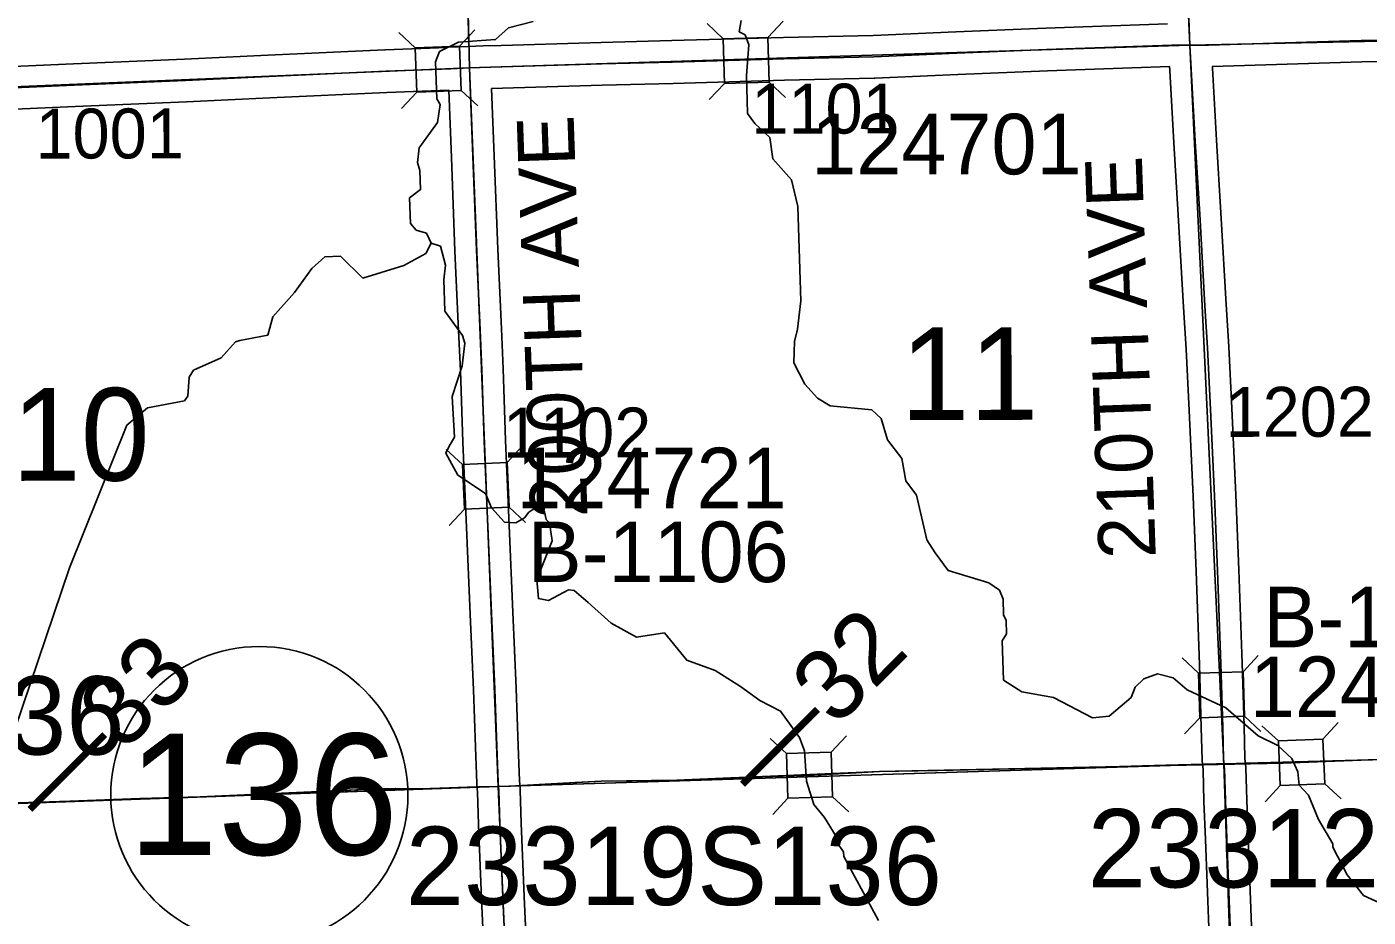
# Model space of a CAD drawing. Extents: x 128.7 to 185.5, y -21.4 to 12.6.
# Drawn here: x 143.177 to 145.06, y 2.425 to 3.674 of the extents above; entities that cross this region are included whole.
import ezdxf

# ---------------------------------------------------------------- set-up
doc = ezdxf.new("R2010")
doc.units = 0
for name, color, linetype in [('tdCoHydroRiver', 7, 'Continuous'), ('tdCoPriCL', 7, 'Continuous'), ('tdCoPrimary', 7, 'Continuous'), ('tdCoPriNonDiv', 7, 'Continuous'), ('tdCoPriNonDivCL', 7, 'Continuous'), ('tdCoSecRdNmbr', 7, 'Continuous'), ('tdCoSecRdTxt', 7, 'Continuous'), ('tdCoSecRteBand', 7, 'Continuous'), ('tdCoSecRteCL', 7, 'Continuous'), ('tdCoSectLine', 7, 'Continuous'), ('tdCoSectLinePart', 7, 'Continuous'), ('tdCoSectNmbr', 7, 'Continuous'), ('tdCoShieldStRte', 7, 'Continuous'), ('tdCoStrucNonDivPri', 7, 'Continuous'), ('tdCoStrucPriMaintName', 7, 'Continuous'), ('tdCoStrucSec', 7, 'Continuous'), ('tdCoStrucSecCoName', 7, 'Continuous'), ('tdCoStrucSecFHWANum', 7, 'Continuous'), ('tdCoSurfGravel', 7, 'Continuous'), ('tdStHwyPriRefPost1', 7, 'Continuous')]:
    doc.layers.add(name, color=color, linetype=linetype)

msp = doc.modelspace()

# ---------------------------------------------------------------- linework, layer by layer
at = {"layer": 'tdCoHydroRiver'}
for points in [[(143.1491, 2.6552), (143.2369, 2.9154), (143.3173, 3.1154), (143.3464, 3.14), (143.3982, 3.1496), (143.4028, 3.156), (143.405, 3.183), (143.411, 3.1926), (143.45, 3.2097), (143.4697, 3.2324), (143.476, 3.2342), (143.5152, 3.2418), (143.5223, 3.2673), (143.5527, 3.3014), (143.5769, 3.3354), (143.5953, 3.3518), (143.6174, 3.3525), (143.6484, 3.3219), (143.7062, 3.3396), (143.7372, 3.3564), (143.7447, 3.3708), (143.7379, 3.3848), (143.7235, 3.3891), (143.7153, 3.3983), (143.7142, 3.4346), (143.7296, 3.4461), (143.7287, 3.4729), (143.7252, 3.4839), (143.7277, 3.5045), (143.7534, 3.54), (143.7573, 3.5654), (143.7523, 3.5732), (143.7506, 3.6252), (143.7564, 3.6396), (143.7828, 3.6531), (143.8348, 3.6564), (143.8532, 3.6728), (143.8877, 3.6818)], [(145.0917, 2.4376), (145.0532, 2.4553), (145.0302, 2.4845), (145.01, 2.5233), (145.0098, 2.528), (144.9898, 2.5621), (144.976, 2.5964), (144.9629, 2.6102), (144.9607, 2.6291), (144.9522, 2.6477), (144.9327, 2.666), (144.9054, 2.6793), (144.8599, 2.7189), (144.8054, 2.744), (144.7859, 2.7607), (144.7637, 2.7663), (144.7449, 2.7594), (144.7327, 2.7479), (144.7268, 2.7335), (144.6961, 2.7073), (144.6725, 2.7049), (144.6179, 2.7331), (144.5735, 2.7411), (144.5477, 2.7577), (144.5459, 2.8129), (144.5519, 2.8225), (144.5513, 2.8414), (144.5478, 2.8492), (144.5471, 2.8713), (144.542, 2.8838), (144.5274, 2.8943), (144.47, 2.9114), (144.4519, 2.9361), (144.4402, 2.9547), (144.4255, 3.0173), (144.4107, 3.0374), (144.4049, 3.0687), (144.3851, 3.0949), (144.3763, 3.1246), (144.3632, 3.1368), (144.3046, 3.1428), (144.2869, 3.1533), (144.2689, 3.1732), (144.2537, 3.2027), (144.2543, 3.2328), (144.2585, 3.2503), (144.2635, 3.2899), (144.2592, 3.4224), (144.2501, 3.4599), (144.2239, 3.4891), (144.2198, 3.5189), (144.1986, 3.5388), (144.1887, 3.5527), (144.1869, 3.6063), (144.1903, 3.649), (144.1851, 3.6631), (144.177, 3.6675), (144.1797, 3.6834)], [(144.3724, 2.4204), (144.3236, 2.5104), (144.3234, 2.5167), (144.3168, 2.526), (144.3166, 2.5323), (144.2966, 2.5648), (144.2818, 2.5832), (144.2713, 2.616), (144.2683, 2.6586), (144.2614, 2.6773), (144.2349, 2.7143), (144.206, 2.7292), (144.1785, 2.7488), (144.1431, 2.7713), (144.1031, 2.7858), (144.0719, 2.8242), (144.0326, 2.8182), (143.9972, 2.8376), (143.9647, 2.8665), (143.9452, 2.8833), (143.9373, 2.8846), (143.9094, 2.8695), (143.8951, 2.8721), (143.8926, 2.8989), (143.9145, 2.9533), (143.9106, 2.9784), (143.9057, 2.983), (143.9038, 2.994), (143.894, 3.0016), (143.8817, 2.9933), (143.8756, 2.9852), (143.8632, 2.9785), (143.8474, 2.9795), (143.8294, 2.9995), (143.8208, 3.0197), (143.7821, 3.0453), (143.7653, 3.0763), (143.7697, 3.0859), (143.7772, 3.0988), (143.7738, 3.1555), (143.7882, 3.1986), (143.7919, 3.2303), (143.7883, 3.2412), (143.7636, 3.2752), (143.7621, 3.3193), (143.7646, 3.3399), (143.7574, 3.3665), (143.7447, 3.3708)]]:
    msp.add_lwpolyline(points, dxfattribs=at)
at = {"layer": 'tdCoPriCL'}
msp.add_lwpolyline([(145.0862, 2.6468), (144.9685, 2.6425), (144.966, 2.6424), (144.9637, 2.6423), (144.9397, 2.6413), (144.8569, 2.6403), (144.8465, 2.6401), (144.6941, 2.6359), (144.4546, 2.6307), (144.3735, 2.6293), (144.2914, 2.6248), (144.2816, 2.6245), (144.2758, 2.6243), (144.2695, 2.6241), (144.0894, 2.6174), (143.9829, 2.6159), (143.9464, 2.6142), (143.8963, 2.6112), (143.8556, 2.6088), (143.8387, 2.6084), (143.8078, 2.6078), (143.77, 2.6066), (143.7298, 2.6051), (143.6608, 2.6046), (143.5239, 2.5987), (143.4203, 2.594), (143.2374, 2.5878), (143.1327, 2.5842)], dxfattribs=at)
at = {"layer": 'tdCoPrimary'}
for points in [[(145.9816, 2.6708), (145.9299, 2.6694), (145.8471, 2.667), (145.7386, 2.6635), (145.7006, 2.662), (145.62, 2.6606), (145.5238, 2.6584), (145.4444, 2.6564), (145.3588, 2.6547), (145.3258, 2.6534), (145.2459, 2.6505), (145.1443, 2.6485), (145.0866, 2.6468), (145.0062, 2.644), (144.9875, 2.6433)], [(145.9816, 2.6708), (145.9299, 2.6694), (145.8471, 2.667), (145.7386, 2.6635), (145.7006, 2.662), (145.62, 2.6606), (145.5238, 2.6584), (145.4444, 2.6564), (145.3588, 2.6547), (145.3258, 2.6534), (145.2459, 2.6505), (145.1443, 2.6485), (145.0866, 2.6468), (145.0062, 2.644), (144.9875, 2.6433)], [(145.0866, 2.6468), (145.0062, 2.644), (144.9875, 2.6433), (144.9689, 2.6425), (144.9631, 2.6423), (144.9575, 2.6421), (144.9401, 2.6413), (144.8843, 2.6408), (144.8572, 2.6403), (144.8469, 2.6401), (144.7758, 2.6384), (144.6944, 2.6359), (144.5628, 2.6334), (144.455, 2.6307), (144.3739, 2.6293), (144.2978, 2.6251), (144.2917, 2.6248), (144.282, 2.6245), (144.2699, 2.6241), (144.2678, 2.624), (144.1652, 2.6206), (144.0898, 2.6174), (144.0266, 2.6164), (143.9832, 2.6159), (143.9467, 2.6142), (143.8967, 2.6112), (143.856, 2.6088), (143.839, 2.6084), (143.8081, 2.6078), (143.7704, 2.6066), (143.7302, 2.6051), (143.695, 2.6056), (143.6612, 2.6046), (143.6128, 2.6024), (143.5243, 2.5987), (143.4207, 2.594), (143.3359, 2.5918), (143.2377, 2.5878), (143.1655, 2.5854)], [(144.9575, 2.6421), (144.9401, 2.6413), (144.8843, 2.6408), (144.8572, 2.6403), (144.8469, 2.6401), (144.7758, 2.6384), (144.6944, 2.6359), (144.5628, 2.6334), (144.455, 2.6307), (144.3739, 2.6293), (144.2978, 2.6251)], [(144.9575, 2.6421), (144.9401, 2.6413), (144.8843, 2.6408), (144.8572, 2.6403), (144.8469, 2.6401), (144.7758, 2.6384), (144.6944, 2.6359), (144.5628, 2.6334), (144.455, 2.6307), (144.3739, 2.6293), (144.2978, 2.6251)], [(144.9875, 2.6433), (144.9689, 2.6425), (144.9631, 2.6423), (144.9575, 2.6421)], [(144.9875, 2.6433), (144.9689, 2.6425), (144.9631, 2.6423), (144.9575, 2.6421)], [(144.2678, 2.624), (144.1652, 2.6206), (144.0898, 2.6174), (144.0266, 2.6164), (143.9832, 2.6159), (143.9467, 2.6142), (143.8967, 2.6112), (143.856, 2.6088), (143.839, 2.6084), (143.8081, 2.6078), (143.7704, 2.6066), (143.7302, 2.6051), (143.695, 2.6056), (143.6612, 2.6046), (143.6128, 2.6024), (143.5243, 2.5987), (143.4207, 2.594), (143.3359, 2.5918), (143.2377, 2.5878), (143.1655, 2.5854), (143.1536, 2.5849)], [(144.2678, 2.624), (144.1652, 2.6206), (144.0898, 2.6174), (144.0266, 2.6164), (143.9832, 2.6159), (143.9467, 2.6142), (143.8967, 2.6112), (143.856, 2.6088), (143.839, 2.6084), (143.8081, 2.6078), (143.7704, 2.6066), (143.7302, 2.6051), (143.695, 2.6056), (143.6612, 2.6046), (143.6128, 2.6024), (143.5243, 2.5987), (143.4207, 2.594), (143.3359, 2.5918), (143.2377, 2.5878), (143.1655, 2.5854), (143.1536, 2.5849)], [(144.2978, 2.6251), (144.2917, 2.6248), (144.282, 2.6245), (144.2699, 2.6241), (144.2678, 2.624)], [(144.2978, 2.6251), (144.2917, 2.6248), (144.282, 2.6245), (144.2699, 2.6241), (144.2678, 2.624)]]:
    msp.add_lwpolyline(points, dxfattribs=at)
at = {"layer": 'tdCoPriNonDiv'}
msp.add_lwpolyline([(145.0862, 2.6468), (144.9397, 2.6413), (144.3735, 2.6293), (144.0894, 2.6174), (143.9829, 2.6159), (143.8556, 2.6088), (143.7298, 2.6051), (143.6608, 2.6046), (143.4203, 2.594), (142.9725, 2.5784)], dxfattribs=at)
at = {"layer": 'tdCoPriNonDivCL'}
msp.add_lwpolyline([(145.0862, 2.6468), (145.0058, 2.644), (144.9685, 2.6425), (144.9627, 2.6423), (144.9397, 2.6413), (144.884, 2.6408), (144.8569, 2.6403), (144.8465, 2.6401), (144.7755, 2.6384), (144.6941, 2.6359), (144.5624, 2.6334), (144.4546, 2.6307), (144.3735, 2.6293), (144.2914, 2.6248), (144.2816, 2.6245), (144.2696, 2.6241), (144.1649, 2.6206), (144.0894, 2.6174), (144.0263, 2.6164), (143.9829, 2.6159), (143.9464, 2.6142), (143.8963, 2.6112), (143.8556, 2.6088), (143.8387, 2.6084), (143.8078, 2.6078), (143.77, 2.6066), (143.7298, 2.6051), (143.6946, 2.6056), (143.6608, 2.6046), (143.6125, 2.6024), (143.5239, 2.5987), (143.4203, 2.594), (143.3355, 2.5918), (143.2374, 2.5878), (143.1651, 2.5854)], dxfattribs=at)
msp.add_lwpolyline([(145.0862, 2.6468), (145.0058, 2.644), (144.9685, 2.6425), (144.9627, 2.6423), (144.9397, 2.6413), (144.884, 2.6408), (144.8569, 2.6403), (144.8465, 2.6401), (144.7755, 2.6384), (144.6941, 2.6359), (144.5624, 2.6334), (144.4546, 2.6307), (144.3735, 2.6293), (144.2914, 2.6248), (144.2816, 2.6245), (144.2696, 2.6241), (144.1649, 2.6206), (144.0894, 2.6174), (144.0263, 2.6164), (143.9829, 2.6159), (143.9464, 2.6142), (143.8963, 2.6112), (143.8556, 2.6088), (143.8387, 2.6084), (143.8078, 2.6078), (143.77, 2.6066), (143.7298, 2.6051), (143.6946, 2.6056), (143.6608, 2.6046), (143.6125, 2.6024), (143.5239, 2.5987), (143.4203, 2.594), (143.3355, 2.5918), (143.2374, 2.5878), (143.1651, 2.5854)], dxfattribs=at)
at = {"layer": 'tdCoSecRteBand'}
for points in [[(143.0201, 3.6126), (143.2424, 3.6224), (143.2424, 3.6224), (143.2425, 3.6224), (143.3983, 3.6291), (143.5153, 3.6345), (143.6796, 3.6421), (143.6797, 3.6422), (143.6798, 3.6422), (143.7676, 3.6455), (143.7676, 3.6459), (143.7974, 3.6467), (143.8272, 3.648), (143.8272, 3.6478), (143.9829, 3.6523), (143.983, 3.6523), (143.983, 3.6523), (144.0824, 3.655), (144.2389, 3.6594), (144.239, 3.6594), (144.2391, 3.6594), (144.3648, 3.6621), (144.4809, 3.6673), (144.4809, 3.6673), (144.481, 3.6673), (144.607, 3.6725), (144.6071, 3.6725), (144.6072, 3.6725), (144.7781, 3.6785)], [(144.836, 2.4104), (144.8313, 2.5342), (144.8291, 2.5876), (144.8291, 2.5878), (144.8291, 2.588), (144.8279, 2.6314), (144.8274, 2.6375), (144.8268, 2.6438), (144.8267, 2.6448), (144.8267, 2.6457), (144.8254, 2.6911), (144.8227, 2.7795), (144.818, 2.9101), (144.8138, 3.0153), (144.8084, 3.1362), (144.804, 3.2222), (144.8003, 3.281), (144.8003, 3.2811), (144.8003, 3.2812), (144.7931, 3.4099), (144.787, 3.5116), (144.787, 3.5117), (144.787, 3.5117), (144.7811, 3.6133), (144.781, 3.6135), (144.781, 3.6137), (144.7808, 3.6185), (144.6094, 3.6125), (144.4835, 3.6074), (144.3671, 3.6022), (144.3668, 3.6022), (144.3664, 3.6022), (144.2405, 3.5995), (144.084, 3.595), (144.084, 3.595), (144.084, 3.595), (143.9846, 3.5923), (143.8294, 3.5878), (143.833, 3.4935), (143.8379, 3.3622), (143.8431, 3.2506), (143.8431, 3.2506), (143.8431, 3.2505), (143.8455, 3.1946), (143.8455, 3.1944), (143.8455, 3.1943), (143.849, 3.094), (143.8539, 2.9745), (143.8593, 2.853), (143.8593, 2.853), (143.8593, 2.853), (143.864, 2.7465), (143.864, 2.7463), (143.864, 2.7461), (143.8667, 2.6656), (143.8684, 2.6163), (143.8689, 2.6116), (143.8695, 2.6058), (143.8696, 2.6046), (143.8696, 2.6034), (143.8709, 2.5571), (143.8751, 2.454), (143.8818, 2.309)], [(145.1949, 3.6276), (145.0506, 3.6251), (144.8409, 3.6188), (144.841, 3.6166), (144.8469, 3.5152), (144.853, 3.4134), (144.853, 3.4133), (144.853, 3.4133), (144.8602, 3.2846), (144.8639, 3.2258), (144.8639, 3.2256), (144.8639, 3.2255), (144.8683, 3.1392), (144.8683, 3.1391), (144.8683, 3.139), (144.8738, 3.0179), (144.8738, 3.0178), (144.8738, 3.0177), (144.878, 2.9124), (144.878, 2.9124), (144.878, 2.9123), (144.8827, 2.7816), (144.8827, 2.7815), (144.8827, 2.7815), (144.8854, 2.6929), (144.8854, 2.6928), (144.8854, 2.6927), (144.8866, 2.6483), (144.8871, 2.6431), (144.8878, 2.636), (144.8878, 2.635), (144.8879, 2.6341), (144.8891, 2.5899), (144.8913, 2.5366), (144.8913, 2.5366), (144.8913, 2.5365), (144.896, 2.4125)], [(143.8218, 2.3064), (143.8152, 2.4513), (143.8152, 2.4514), (143.8152, 2.4514), (143.8109, 2.5548), (143.8109, 2.555), (143.8109, 2.5553), (143.8097, 2.6007), (143.8092, 2.6053), (143.8086, 2.6111), (143.8085, 2.6121), (143.8084, 2.6132), (143.8067, 2.6635), (143.8067, 2.6635), (143.8067, 2.6636), (143.8041, 2.744), (143.7994, 2.8504), (143.794, 2.9719), (143.794, 2.972), (143.794, 2.972), (143.789, 3.0916), (143.789, 3.0917), (143.789, 3.0918), (143.7856, 3.1921), (143.7831, 3.2479), (143.7779, 3.3595), (143.7779, 3.3597), (143.7779, 3.3598), (143.773, 3.4912), (143.7695, 3.5855), (143.6822, 3.5822), (143.5181, 3.5746), (143.5181, 3.5746), (143.5181, 3.5746), (143.401, 3.5691), (143.4009, 3.5691), (143.4009, 3.5691), (143.245, 3.5625), (143.0226, 3.5526)]]:
    msp.add_lwpolyline(points, dxfattribs=at)
at = {"layer": 'tdCoSecRteCL'}
for points in [[(144.8095, 3.6487), (144.8066, 3.7115), (144.8026, 3.8343), (144.7999, 3.9194), (144.7957, 4.0254), (144.7903, 4.179), (144.7863, 4.2952), (144.7804, 4.4224), (144.7772, 4.5292), (144.7722, 4.6433)], [(144.8095, 3.6487), (144.8353, 3.6487), (145.0499, 3.6551), (145.1944, 3.6576), (145.3357, 3.6613), (145.5438, 3.6645), (145.7239, 3.6681), (145.8012, 3.669), (145.813, 3.6695), (145.8188, 3.6698), (145.8323, 3.6699)], [(143.7985, 3.6168), (143.8124, 3.6174), (143.9838, 3.6223), (144.0832, 3.625), (144.2398, 3.6294), (144.3658, 3.6322), (144.4822, 3.6373), (144.6082, 3.6425), (144.784, 3.6487), (144.8095, 3.6487)], [(144.8911, 1.6347), (144.8902, 1.6674), (144.8855, 1.781), (144.8818, 1.8935), (144.8773, 2.0173), (144.8724, 2.1426), (144.8697, 2.2656), (144.866, 2.4114), (144.8613, 2.5354), (144.8591, 2.5888), (144.8579, 2.6332), (144.8572, 2.6403), (144.8567, 2.6465), (144.8554, 2.6919), (144.8527, 2.7805), (144.848, 2.9112), (144.8438, 3.0165), (144.8384, 3.1376), (144.8339, 3.2239), (144.8302, 3.2829), (144.8231, 3.4116), (144.8169, 3.5135), (144.811, 3.6151), (144.8095, 3.6487)], [(142.3134, 3.5639), (142.3646, 3.5651), (142.5735, 3.5688), (142.7288, 3.5727), (142.8509, 3.5769), (143.0213, 3.5826), (143.2437, 3.5925), (143.3996, 3.5991), (143.5167, 3.6045), (143.681, 3.6122), (143.7722, 3.6156), (143.7985, 3.6168)], [(143.8818, 1.6026), (143.8784, 1.6899), (143.8733, 1.814), (143.8686, 1.9163), (143.8624, 2.0655), (143.8572, 2.176), (143.8518, 2.3077), (143.8451, 2.4527), (143.8409, 2.556), (143.8396, 2.6027), (143.839, 2.6084), (143.8384, 2.6142), (143.8367, 2.6646), (143.834, 2.7451), (143.8294, 2.8517), (143.8239, 2.9733), (143.819, 3.0929), (143.8156, 3.1932), (143.8131, 3.2492), (143.8079, 3.3609), (143.803, 3.4924), (143.7993, 3.5908), (143.7985, 3.6168)]]:
    msp.add_lwpolyline(points, dxfattribs=at)
at = {"layer": 'tdCoSectLine'}
for points in [[(144.7719, 4.6433), (144.8091, 3.6487)], [(143.7742, 4.6139), (143.7981, 3.6168)], [(144.8091, 3.6487), (145.8126, 3.6695)], [(143.7981, 3.6168), (144.8091, 3.6487)], [(144.8091, 3.6487), (144.8569, 2.6403)], [(142.7981, 3.5751), (143.7981, 3.6168)], [(143.7981, 3.6168), (143.8387, 2.6084)], [(144.8569, 2.6403), (145.8481, 2.667)], [(143.8387, 2.6084), (144.8569, 2.6403)], [(144.8569, 2.6403), (144.8907, 1.6347)], [(142.8347, 2.5731), (143.8387, 2.6084)], [(143.8387, 2.6084), (143.8814, 1.6026)]]:
    msp.add_lwpolyline(points, dxfattribs=at)
at = {"layer": 'tdCoSectLinePart'}
for points in [[(143.7748, 4.5871), (143.7974, 3.6467)], [(144.8872, 2.6411), (145.8481, 2.667)], [(143.8688, 2.6094), (144.8266, 2.6394)], [(142.9002, 2.5754), (143.8083, 2.6074)]]:
    msp.add_lwpolyline(points, dxfattribs=at)
at = {"layer": 'tdCoShieldStRte'}
msp.add_circle((143.5033, 2.5964), 0.2085, dxfattribs=at)
at = {"layer": 'tdCoStrucNonDivPri'}
for p, q in [((144.9336, 2.6724), (144.9105, 2.6936)), ((144.9961, 2.675), (145.0173, 2.698)), ((144.2432, 2.6545), (144.2204, 2.6759)), ((144.3058, 2.6566), (144.3272, 2.6795)), ((144.9361, 2.6099), (144.9149, 2.5868)), ((144.9987, 2.6124), (145.0217, 2.5912)), ((144.2453, 2.592), (144.2239, 2.5691)), ((144.3079, 2.594), (144.3307, 2.5727))]:
    msp.add_line(p, q, dxfattribs=at)
for points in [[(144.9987, 2.6124), (144.9361, 2.6099), (144.9336, 2.6724), (144.9961, 2.675)], [(144.3079, 2.594), (144.2453, 2.592), (144.2432, 2.6545), (144.3058, 2.6566)]]:
    msp.add_lwpolyline(points, close=True, dxfattribs=at)
at = {"layer": 'tdCoStrucSec'}
for p, q in [((144.1545, 3.6576), (144.1317, 3.6791)), ((144.2171, 3.6595), (144.2386, 3.6822)), ((143.7219, 3.6451), (143.6989, 3.6663)), ((143.7845, 3.6474), (143.8057, 3.6704)), ((144.2189, 3.5969), (144.2417, 3.5754)), ((143.7243, 3.5825), (143.703, 3.5596)), ((143.7868, 3.5849), (143.8098, 3.5636)), ((144.1563, 3.5951), (144.1348, 3.5723)), ((143.7886, 3.0603), (143.7656, 3.0815)), ((143.8512, 3.0629), (143.8724, 3.0859)), ((143.7912, 2.9978), (143.77, 2.9747)), ((143.8538, 3.0003), (143.8768, 2.9791)), ((144.8214, 2.7676), (144.7986, 2.789)), ((144.884, 2.7695), (144.9054, 2.7923)), ((144.8233, 2.705), (144.8019, 2.6822)), ((144.8859, 2.707), (144.9087, 2.6855))]:
    msp.add_line(p, q, dxfattribs=at)
for points in [[(144.1545, 3.6576), (144.2171, 3.6595), (144.2189, 3.5969), (144.1563, 3.5951)], [(143.7219, 3.6451), (143.7845, 3.6474), (143.7868, 3.5849), (143.7243, 3.5825)], [(143.7912, 2.9978), (143.7886, 3.0603), (143.8512, 3.0629), (143.8538, 3.0003)], [(144.8233, 2.705), (144.8214, 2.7676), (144.884, 2.7695), (144.8859, 2.707)]]:
    msp.add_lwpolyline(points, close=True, dxfattribs=at)
at = {"layer": 'tdCoSurfGravel'}
for points in [[(144.8095, 3.6487), (144.8066, 3.7115), (144.8026, 3.8343), (144.7999, 3.9194), (144.7957, 4.0254), (144.7903, 4.179), (144.7863, 4.2952), (144.7804, 4.4224), (144.7772, 4.5292), (144.7722, 4.6433)], [(142.3134, 3.5639), (142.3646, 3.5651), (142.5735, 3.5688), (142.7288, 3.5727), (142.8509, 3.5769), (143.0213, 3.5826), (143.2437, 3.5925), (143.3996, 3.5991), (143.5167, 3.6045), (143.681, 3.6122), (143.7722, 3.6156), (143.7985, 3.6168), (143.8124, 3.6174), (143.9838, 3.6223), (144.0832, 3.625), (144.2398, 3.6294), (144.3658, 3.6322), (144.4822, 3.6373), (144.6082, 3.6425), (144.784, 3.6487), (144.8095, 3.6487), (144.8353, 3.6487), (145.0499, 3.6551), (145.1944, 3.6576)], [(144.8572, 2.6403), (144.8567, 2.6465), (144.8554, 2.6919), (144.8527, 2.7805), (144.848, 2.9112), (144.8438, 3.0165), (144.8384, 3.1376), (144.8339, 3.2239), (144.8302, 3.2829), (144.8231, 3.4116), (144.8169, 3.5135), (144.811, 3.6151), (144.8095, 3.6487)], [(143.839, 2.6084), (143.8384, 2.6142), (143.8367, 2.6646), (143.834, 2.7451), (143.8294, 2.8517), (143.8239, 2.9733), (143.819, 3.0929), (143.8156, 3.1932), (143.8131, 3.2492), (143.8079, 3.3609), (143.803, 3.4924), (143.7993, 3.5908), (143.7985, 3.6168)], [(144.9294, 0.6259), (144.9274, 0.6809), (144.9257, 0.7357), (144.9205, 0.875), (144.9163, 1.0037), (144.9099, 1.1505), (144.9064, 1.2402), (144.9025, 1.3364), (144.8976, 1.4555), (144.8931, 1.565), (144.8911, 1.6347), (144.8902, 1.6674), (144.8855, 1.781), (144.8818, 1.8935), (144.8773, 2.0173), (144.8724, 2.1426), (144.8697, 2.2656), (144.866, 2.4114), (144.8613, 2.5354), (144.8591, 2.5888), (144.8579, 2.6332), (144.8572, 2.6403)], [(143.9014, 1.1417), (143.8964, 1.2638), (143.8895, 1.4125), (143.8836, 1.5558), (143.8818, 1.6026), (143.8784, 1.6899), (143.8733, 1.814), (143.8686, 1.9163), (143.8624, 2.0655), (143.8572, 2.176), (143.8518, 2.3077), (143.8451, 2.4527), (143.8409, 2.556), (143.8396, 2.6027), (143.839, 2.6084)]]:
    msp.add_lwpolyline(points, dxfattribs=at)

# ---------------------------------------------------------------- texts
at = {"layer": 'tdCoSecRdNmbr'}
for s, rotation, p in [('1101', 0.1098, (144.1939, 3.5244)), ('1001', 0.109, (143.1892, 3.4895)), ('1202', 0.1102, (144.8595, 3.099)), ('1102', 0.1095, (143.8453, 3.0698))]:
    msp.add_text(s, height=0.07, rotation=rotation, dxfattribs=at).set_placement(p)
at = {"layer": 'tdCoSecRdTxt'}
for s, p in [('200TH AVE', (143.9641, 2.9866)), ('210TH AVE', (144.7616, 2.9294))]:
    msp.add_text(s, height=0.08, rotation=92, dxfattribs=at).set_placement(p)
at = {"layer": 'tdCoSectNmbr'}
for s, rotation, p in [('11', 0.1099, (144.4034, 3.1226)), ('10', 0.1089, (143.1562, 3.0373))]:
    msp.add_text(s, height=0.13, rotation=rotation, dxfattribs=at).set_placement(p)
at = {"layer": 'tdCoShieldStRte'}
msp.add_text('136', height=0.17, dxfattribs=at).set_placement((143.3188, 2.5125))
at = {"layer": 'tdCoStrucPriMaintName'}
for s, p in [('23331S136', (142.5615, 2.6532)), ('23331S136', (142.5615, 2.6532)), ('23331S136', (142.5615, 2.6532)), ('23312S136', (144.666, 2.4668)), ('23312S136', (144.666, 2.4668)), ('23312S136', (144.666, 2.4668)), ('23319S136', (143.7088, 2.4421)), ('23319S136', (143.7088, 2.4421)), ('23319S136', (143.7088, 2.4421))]:
    msp.add_text(s, height=0.11, dxfattribs=at).set_placement(p)
at = {"layer": 'tdCoStrucSecCoName'}
for s, p in [('B-1106', (143.8798, 2.8952)), ('B-1209', (144.9124, 2.8038))]:
    msp.add_text(s, height=0.085, dxfattribs=at).set_placement(p)
at = {"layer": 'tdCoStrucSecFHWANum'}
for s, p in [('124701', (144.278, 3.4674)), ('124721', (143.8641, 2.9988)), ('124731', (144.8934, 2.7058))]:
    msp.add_text(s, height=0.085, dxfattribs=at).set_placement(p)
at = {"layer": 'tdStHwyPriRefPost1'}
for s, p in [('‒‒32', (144.2076, 2.5855)), ('‒‒33', (143.2074, 2.5502))]:
    msp.add_text(s, height=0.1, rotation=45, dxfattribs=at).set_placement(p)

doc.saveas('drawing.dxf')
